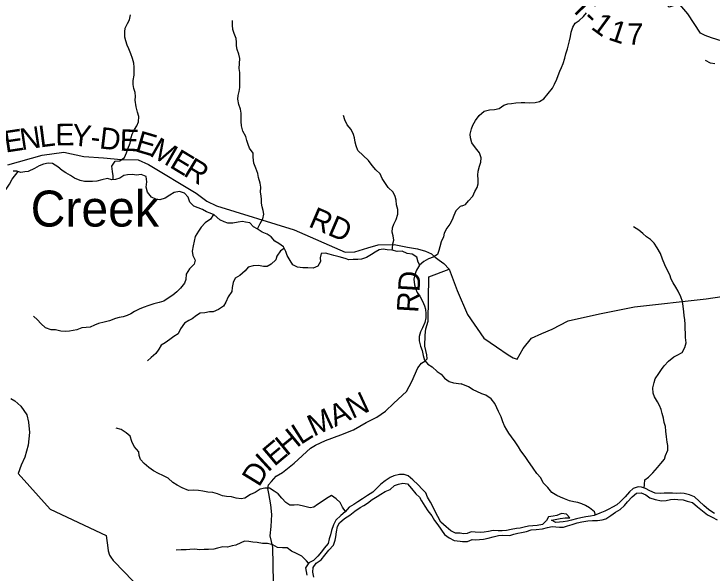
# Model space of a CAD drawing. Extents: x 1624196 to 2029251, y 146837 to 440034.
# Drawn here: x 1784289 to 1793997, y 308107 to 315889 of the extents above; entities that cross this region are included whole.
import ezdxf

# ---------------------------------------------------------------- set-up
doc = ezdxf.new("R2010")
doc.units = 0
for name, color, linetype in [('GM_X_County_Road', 7, 'Continuous'), ('GM_X_County_Road_Text', 7, 'Continuous'), ('GM_X_Minor_River', 7, 'Continuous'), ('GM_X_Minor_River_Text', 7, 'Continuous'), ('GM_X_Township_Road', 7, 'Continuous'), ('GM_X_Township_Road_Text', 7, 'Continuous')]:
    doc.layers.add(name, color=color, linetype=linetype)

msp = doc.modelspace()

# ---------------------------------------------------------------- linework, layer by layer
at = {"layer": 'GM_X_County_Road'}
msp.add_lwpolyline([(1784201.8, 313786.8), (1784682.2, 313921.9), (1784984.3, 313963.3), (1785260.1, 313904.5), (1785532.1, 313885.8), (1785780, 313863.1), (1786016, 313860.5), (1786159.9, 313794), (1786824.9, 313393.3), (1786970.6, 313284.7), (1787104.5, 313218.2), (1788187.7, 312884.7), (1788893, 312574.2), (1789029, 312579.9), (1789211.1, 312635.5), (1789355.2, 312673.3), (1789577.2, 312680.7), (1789763.1, 312642.2), (1789899.1, 312617.8), (1790013, 312587.4), (1790094.9, 312549.1), (1790148.8, 312504.9), (1790200.7, 312460.7), (1790266.6, 312416.4), (1790340.4, 312338), (1790453.4, 312037.6), (1790597.4, 311707.6), (1790821.8, 311376.4), (1790999.9, 311253.6), (1791163.9, 311142.8), (1791230.5, 311102.8), (1791289.1, 311085.9), (1791372.2, 311233.3), (1791487.4, 311377.1), (1791631.6, 311442.8), (1791771.7, 311500.5), (1791993.8, 311617.3), (1792433.3, 311714.1), (1792919, 311813.5), (1793915.3, 311923.9), (1794258.7, 311973.6)], dxfattribs=at)
at = {"layer": 'GM_X_Minor_River'}
for points in [[(1790523.1, 313217.7), (1790566.8, 313236.8), (1790609.3, 313288.7), (1790669.9, 313354.6), (1790700.4, 313416.6), (1790730.9, 313474.6), (1790745.3, 313524.7), (1790745.7, 313586.9), (1790738.1, 313647.2), (1790744.4, 313701.3), (1790760.9, 313769.5), (1790781.4, 313825.5), (1790785.8, 313887.7), (1790762.1, 313954.1), (1790706.4, 314024.7), (1790654.7, 314097.2), (1790639.1, 314163.6), (1790635.4, 314213.8), (1790651.9, 314289.9), (1790670.4, 314342), (1790706.9, 314408), (1790759.5, 314475.9), (1790826.2, 314535.7), (1790900.6, 314553.3), (1790970.8, 314556.9), (1791037.2, 314574.6), (1791103.7, 314620.4), (1791156, 314636.1), (1791210.2, 314641.8), (1791268.5, 314651.5), (1791342.8, 314657.1), (1791393, 314656.8), (1791457.2, 314652.3), (1791535.5, 314657.9), (1791597.8, 314671.6), (1791656.3, 314709.4), (1791719, 314783.2), (1791777.7, 314855.1), (1791804.1, 314909.2), (1791840.7, 314981.2), (1791855.1, 315031.3), (1791879.6, 315091.3), (1791904, 315143.4), (1791926.4, 315199.4), (1791951, 315275.5), (1791963.4, 315333.7), (1791986, 315401.8), (1792000.4, 315459.9), (1792012.8, 315514), (1792029.2, 315574.1), (1792037.7, 315634.3), (1792060.2, 315706.4), (1792094.7, 315760.4), (1792147.1, 315798.2), (1792207.7, 315852), (1792250.2, 315903.9)], [(1785667.9, 313581.5), (1785667.5, 313635.1), (1785657.9, 313697.3), (1785650.4, 313769.6), (1785694.9, 313837.5), (1785763, 313845), (1785827.4, 313892.8), (1785855.9, 313956.8), (1785874.3, 314010.8), (1785902.8, 314088.8), (1785919.4, 314167), (1785931.7, 314217), (1785966.2, 314281), (1785998.6, 314332.9), (1786021, 314388.9), (1786027.5, 314463.1), (1786007.8, 314521.4), (1785986.3, 314597.8), (1785974.9, 314688.1), (1785979.3, 314740.2), (1785973.6, 314794.4), (1785956, 314852.7), (1785946.3, 314908.9), (1785946.7, 314963), (1785961.2, 315035.2), (1785959.6, 315097.3), (1785960, 315147.5), (1785956.3, 315203.7), (1785936.7, 315268), (1785915.2, 315332.3), (1785885.6, 315402.7), (1785861.9, 315455), (1785844.3, 315513.3), (1785830.6, 315565.5), (1785833.1, 315639.7), (1785837.5, 315691.8), (1785869.9, 315753.8), (1785894.3, 315805.8), (1785910.8, 315875.9)], [(1787673.5, 312898.3), (1787713.3, 312972.1), (1787751.8, 313038), (1787762.2, 313102.1), (1787756.6, 313152.3), (1787740.9, 313204.5), (1787729.2, 313254.8), (1787731.6, 313304.9), (1787725.9, 313355.1), (1787716.2, 313407.3), (1787720.7, 313477.5), (1787713.1, 313533.6), (1787689.6, 313614), (1787681.9, 313668.2), (1787650.4, 313742.6), (1787626.8, 313813), (1787617.4, 313897.3), (1787613.7, 313949.5), (1787566.2, 314022), (1787544.5, 314072.3), (1787526.9, 314128.5), (1787513.2, 314182.8), (1787473.6, 314255.2), (1787452.1, 314331.6), (1787448.5, 314393.8), (1787446.9, 314446), (1787447.3, 314506.1), (1787437.7, 314562.3), (1787418.1, 314626.6), (1787402.6, 314703), (1787404.9, 314753.1), (1787419.3, 314809.1), (1787429.7, 314863.2), (1787430.7, 315019.7), (1787429.1, 315071.8), (1787421.4, 315128), (1787425.9, 315200.2), (1787432.4, 315268.4), (1787414.8, 315328.7), (1787393.2, 315395), (1787385.5, 315445.2), (1787381.8, 315495.3), (1787378.2, 315547.5), (1787352.6, 315617.9), (1787335, 315674.1), (1787329.4, 315732.3), (1787325.8, 315798.6)], [(1794035.9, 315192.8), (1793973.8, 315203.2), (1793905.8, 315241.7)], [(1789547.3, 312603.1), (1789551, 312623.3), (1789557.4, 312691.4), (1789571.8, 312741.5), (1789562.2, 312801.7), (1789550.5, 312851.9), (1789554.9, 312914.1), (1789571.3, 312964.1), (1789605.8, 313030.1), (1789628.3, 313102.1), (1789628.7, 313166.3), (1789607.1, 313230.6), (1789603.5, 313294.8), (1789591.9, 313347.1), (1789564.2, 313407.4), (1789494.6, 313472), (1789445, 313540.6), (1789407.3, 313597), (1789381.7, 313661.3), (1789320.1, 313717.9), (1789272.4, 313778.3), (1789220.8, 313850.9), (1789147.2, 313917.5), (1789071.6, 313990.2), (1789050, 314052.5), (1789036.3, 314104.8), (1789022.7, 314163), (1789011, 314213.2), (1788979.5, 314281.6), (1788923.8, 314344.2), (1788890.2, 314414.6), (1788870.6, 314474.9)], [(1783574, 313919.5), (1783553, 313893.4), (1783540.6, 313843.3), (1783528.1, 313771.2), (1783517.8, 313721.1), (1783519.4, 313671), (1783539, 313598.6), (1783574.6, 313538.2), (1783650.4, 313489.6), (1783714.3, 313471.1), (1783772.4, 313476.8), (1783850.4, 313466.2), (1783904.4, 313447.8), (1783964.3, 313435.4), (1784030.4, 313431), (1784122.5, 313436.4), (1784180.7, 313452.1), (1784229.2, 313520), (1784263.7, 313590), (1784345.8, 313695)], [(1789933, 312393), (1789912.1, 312434.4), (1789892.6, 312504.8), (1789826.8, 312545.3), (1789756.8, 312555.8), (1789686.9, 312586.3), (1789618.8, 312584.7), (1789546.8, 312603.2), (1789480.8, 312605.7), (1789422.8, 312614.1), (1789368.7, 312606.4), (1789314.4, 312574.7), (1789262.1, 312540.9), (1789193.8, 312501.2), (1789121.5, 312473.6), (1789069.4, 312471.9), (1789007.4, 312470.3), (1788947.3, 312466.7), (1788893.3, 312483.1), (1788813.4, 312507.7), (1788739.5, 312526.2), (1788673.5, 312546.7), (1788621.5, 312559.1), (1788561.5, 312555.4), (1788549, 312493.3), (1788550.7, 312441.2), (1788514.2, 312379.2), (1788450, 312349.6), (1788377.9, 312354), (1788305.8, 312354.5), (1788233.8, 312363), (1788166, 312395.5), (1788132.3, 312457.9), (1788086.7, 312526.4), (1788069.1, 312580.7), (1788035.5, 312647.1), (1787971.7, 312691.6), (1787917.9, 312724), (1787866.3, 312788.6), (1787812.4, 312823), (1787742.5, 312851.5), (1787670.8, 312900.1), (1787618.9, 312926.5), (1787571.2, 312981), (1787511.2, 312991.4), (1787466.8, 312999.8), (1787405.1, 312990.1), (1787330.9, 312978.5), (1787262.9, 312979), (1787210.9, 312997.4), (1787153, 313021.8), (1787075.4, 313090.5), (1787019.5, 313116.9), (1786967.6, 313135.3), (1786911.7, 313165.8), (1786851.8, 313190.2), (1786789.9, 313212.7), (1786736.3, 313269.2), (1786710.7, 313337.5), (1786661, 313396), (1786591.1, 313418.5), (1786518.9, 313403), (1786456.6, 313367.2), (1786390.2, 313325.6), (1786318, 313300), (1786262, 313310.3), (1786202.1, 313340.8), (1786146.5, 313409.4), (1786129, 313477.7), (1786135.5, 313551.8), (1786126, 313624.1), (1786060.1, 313652.6), (1785991.9, 313645), (1785938, 313655.4), (1785869.9, 313651.8), (1785815.7, 313642.1), (1785761.4, 313604.4), (1785703.2, 313586.7), (1785651.1, 313579), (1785591.2, 313597.5), (1785511, 313579.9), (1785440.8, 313562.3), (1785380.7, 313558.7), (1785324.6, 313557), (1785270.6, 313557.4), (1785210.6, 313571.8), (1785130.7, 313604.4), (1785074.9, 313640.9), (1785011.1, 313677.4), (1784957.2, 313707.8), (1784897.5, 313762.4), (1784825.8, 313805), (1784763.7, 313811.4), (1784701.6, 313795.7), (1784641.4, 313774), (1784575, 313736.4), (1784488.7, 313694.8), (1784438.6, 313689.1), (1784382.5, 313683.5), (1784330.5, 313699.8), (1784278.5, 313702.2)], [(1790523.1, 313217.7), (1790493.9, 313210.9), (1790435.5, 313149.1), (1790405, 313085.1), (1790384.5, 313021.1), (1790350.1, 312961.1), (1790309.7, 312909.2), (1790273.2, 312837.2), (1790260.9, 312787.2), (1790230.4, 312719.2), (1790209.9, 312649.1), (1790197.5, 312595), (1790179.1, 312543), (1790120.8, 312501.3), (1790054.6, 312479.6), (1789990.3, 312444), (1789929.8, 312390.2), (1789887.3, 312324.3), (1789862.9, 312260.2), (1789848.5, 312198.2), (1789857.9, 312119.9), (1789873.6, 312067.6), (1789897.3, 312011.3), (1789931, 311961), (1789970.5, 311890.5), (1790000.2, 311828.1), (1790009.8, 311777.9), (1790017.4, 311715.7), (1790017, 311659.6), (1790002.6, 311595.5), (1789968.1, 311521.5), (1789941.7, 311465.5), (1789923.2, 311401.4), (1789924.8, 311337.2), (1789942.3, 311266.9), (1789967.9, 311202.6), (1789979.5, 311136.3), (1789999.1, 311072), (1790042.8, 311015.6), (1790104.6, 310975.1), (1790176.2, 310912.4), (1790228, 310874), (1790275.7, 310819.5), (1790339.5, 310773), (1790403.4, 310756.5), (1790507.5, 310741.7)], [(1787063.5, 313096.1), (1787023, 313032.7), (1786948.6, 312983), (1786894.1, 312923.2), (1786855.7, 312865.3), (1786807.1, 312791.4), (1786794.7, 312725.3), (1786780.2, 312661.2), (1786767.7, 312587), (1786777.3, 312528.8), (1786810.9, 312460.4), (1786794.5, 312404.3), (1786728, 312340.6), (1786685.5, 312268.7), (1786679, 312192.5), (1786660.6, 312142.5), (1786604.1, 312070.6), (1786551.7, 312022.8), (1786499.3, 311977), (1786447.1, 311941.3), (1786374.6, 311889.6), (1786308.4, 311872), (1786232.2, 311854.4), (1786166, 311828.8), (1786087.7, 311803.2), (1786031.5, 311779.5), (1785967.2, 311747.8), (1785915, 311716), (1785862.8, 311692.3), (1785806.6, 311672.6), (1785752.4, 311662.9), (1785700.3, 311649.2), (1785616, 311617.7), (1785543.8, 311600.1), (1785465.6, 311578.5), (1785409.4, 311558.8), (1785349.1, 311529.1), (1785295, 311523.5), (1785234.9, 311517.8), (1785162.7, 311494.2), (1785112.5, 311482.5), (1785062.4, 311474.8), (1785004.3, 311467.2), (1784942.3, 311473.6), (1784868.3, 311492.1), (1784804.3, 311494.5), (1784728.4, 311521.1), (1784662.7, 311579.7), (1784617, 311632.1), (1784559.3, 311682.6)], [(1793054.3, 309289.7), (1793058.3, 309338.5), (1793060.7, 309402.7), (1793113.1, 309440.5), (1793171.7, 309500.3), (1793236.4, 309576.2), (1793283, 309630.1), (1793333.5, 309690), (1793352, 309744.1), (1793380.5, 309816.2), (1793383, 309880.4), (1793371.2, 309930.6), (1793363.7, 310002.9), (1793356.2, 310081.2), (1793348.6, 310145.5), (1793332.9, 310203.8), (1793323.2, 310264.1), (1793303.6, 310328.4), (1793289.9, 310384.7), (1793268.2, 310439), (1793238.4, 310491.4), (1793198.7, 310561.8), (1793177, 310612.1), (1793173.5, 310686.4), (1793190, 310758.6), (1793204.4, 310808.6), (1793257.1, 310884.6), (1793293.5, 310940.6), (1793332, 310992.5), (1793390.6, 311054.4), (1793463.3, 311118.2), (1793513.6, 311140), (1793580.1, 311175.7), (1793618.7, 311247.7), (1793637.2, 311311.8), (1793627.6, 311384.1), (1793626, 311448.3), (1793624.4, 311500.5), (1793624.9, 311572.8), (1793619.2, 311633), (1793611.6, 311693.3), (1793605.9, 311743.5), (1793596.4, 311823.8), (1793586.8, 311886.1), (1793563.1, 311952.5), (1793525.5, 312028.9), (1793493.7, 312085.3), (1793454, 312145.8), (1793430.2, 312198.1), (1793410.5, 312256.4), (1793372.9, 312326.9), (1793341.2, 312397.3), (1793307.6, 312477.8), (1793280, 312556.2), (1793234.4, 312634.8), (1793190.6, 312699.2), (1793138.8, 312749.7), (1793086.8, 312786.2), (1793033, 312834.7), (1792979, 312877.1), (1792905.1, 312925.7)], [(1788048, 312622.3), (1787997.1, 312591.2), (1787946.5, 312517.3), (1787930.2, 312465.2), (1787867.7, 312407.5), (1787809.4, 312373.8), (1787757.4, 312372.1), (1787687.4, 312386.6), (1787615.3, 312385), (1787545.1, 312365.4), (1787502.7, 312313.5), (1787430.2, 312247.8), (1787365.8, 312210.1), (1787335.4, 312150.2), (1787324.9, 312082), (1787318.6, 312027.9), (1787266, 311952), (1787235.5, 311876), (1787201.1, 311822.1), (1787134.7, 311776.4), (1787058.4, 311744.8), (1787006.3, 311743.1), (1786944.2, 311729.5), (1786880.1, 311721.9), (1786827.8, 311690.1), (1786769.4, 311646.4), (1786719.2, 311622.6), (1786662.9, 311582.9), (1786604.3, 311507), (1786571.8, 311435), (1786511.5, 311399.3), (1786457.2, 311359.6), (1786390.8, 311311.8), (1786336.5, 311278.1), (1786302.1, 311222.2), (1786263.6, 311162.2), (1786199.2, 311108.5), (1786146.9, 311062.7)], [(1792378.4, 308915), (1792361.3, 308961.3), (1792293.4, 309015.9), (1792239.4, 309048.4), (1792187.4, 309070.8), (1792131.3, 309087.1), (1792073.2, 309097.5), (1792015.1, 309114), (1791943, 309140.5), (1791888.9, 309162.9), (1791838.9, 309185.2), (1791771, 309229.8), (1791711.2, 309296.4), (1791647.4, 309365), (1791613.7, 309433.5), (1791559.9, 309494), (1791508.2, 309568.5), (1791436.7, 309673.3), (1791396.9, 309729.8), (1791337.2, 309808.4), (1791307.4, 309862.8), (1791257.7, 309931.3), (1791206, 310001.8), (1791172.2, 310052.2), (1791142.4, 310102.6), (1791110.6, 310156.9), (1791086.9, 310213.3), (1791065.3, 310283.6), (1791029.6, 310354.1), (1791003.9, 310408.5), (1790976.2, 310464.8), (1790926.4, 310533.3), (1790850.5, 310582), (1790796.4, 310600.3), (1790724.4, 310634.9), (1790674.3, 310657.3), (1790608.4, 310699.8), (1790507.5, 310741.7)], [(1788898.6, 308963.9), (1788858.1, 309022.8), (1788826.7, 309089.2), (1788769.1, 309141.7), (1788705.5, 309184.3), (1788633.3, 309146.9), (1788562.9, 309095.4), (1788510.6, 309059.8), (1788460.3, 309024.1), (1788408.3, 309014.5), (1788332.4, 309031.2), (1788236.7, 309058), (1788184.7, 309052.4), (1788124.7, 309050.9), (1788071, 309089.4), (1788015.6, 309150), (1787964.1, 309210.5), (1787908.5, 309249), (1787842.8, 309287.6), (1787778.8, 309286.2), (1787710.8, 309276.7), (1787644.4, 309229.2), (1787578.2, 309199.7), (1787501.8, 309150.2), (1787447.8, 309138.7), (1787377.9, 309149.3), (1787316, 309165.8), (1787244.1, 309172.4), (1787190.2, 309180.9), (1787120.5, 309211.5), (1787052.7, 309230.1), (1786984.8, 309232.7), (1786914.9, 309247.3), (1786853, 309255.8), (1786785.1, 309258.4), (1786715.1, 309256.9), (1786629.4, 309293.7), (1786559.8, 309328.3), (1786496.1, 309368.9), (1786432.7, 309429.6), (1786359, 309466.2), (1786301.3, 309490.8), (1786227.6, 309529.4), (1786166, 309576), (1786098.5, 309630.6), (1786049, 309689.2), (1786031.5, 309743.4), (1786023.9, 309793.5), (1785962.6, 309870.2), (1785929.2, 309938.6), (1785903.8, 310010.9), (1785850.2, 310059.4), (1785778.7, 310106.1), (1785710.9, 310124.7)], [(1790494.5, 308661.5), (1790430.3, 308661.2), (1790366.6, 308693.8), (1790299.1, 308750.4), (1790225.7, 308817.1), (1790184.4, 308895.6), (1790143.1, 308972.1), (1790107.7, 309040.5), (1790080.1, 309092.8), (1790040.7, 309161.2), (1790017.2, 309221.5), (1789967.7, 309276), (1789910.2, 309332.6), (1789836.8, 309403.3), (1789769.4, 309462), (1789717.5, 309476.4), (1789651.6, 309477), (1789573.4, 309459.6), (1789521.3, 309438), (1789450.9, 309390.5), (1789392.6, 309344.9), (1789338.2, 309293.3), (1789281.7, 309233.6), (1789207.3, 309188.2), (1789136.9, 309138.7), (1789070.6, 309097.2), (1789016.4, 309061.6), (1788952.1, 309022), (1788893.5, 308958.4), (1788835.1, 308906.8), (1788764.6, 308843.3), (1788734.1, 308779.4), (1788703.5, 308699.5), (1788691, 308639.6), (1788674.5, 308585.6), (1788658, 308519.6), (1788603.4, 308454), (1788565, 308402.2), (1788514.5, 308342.5), (1788456.1, 308280.9), (1788387.8, 308249.4), (1788345.3, 308179.7), (1788350.8, 308127.5), (1788360.4, 308075.4)], [(1788459.2, 308051.4), (1788445.7, 308119.6), (1788448.1, 308183.8), (1788492.6, 308243.7), (1788560.9, 308291.4), (1788613.4, 308357.2), (1788666, 308427.1), (1788730.5, 308494.9), (1788755, 308562.9), (1788765.3, 308613), (1788773.8, 308679.1), (1788790.3, 308753.2), (1788816.7, 308805.2), (1788885.1, 308866.9), (1788959.5, 308910.6), (1789030, 308970.3), (1789102.4, 309018), (1789154.6, 309045.7), (1789204.9, 309077.5), (1789271.3, 309129.2), (1789339.7, 309172.9), (1789390, 309204.6), (1789452.3, 309240.3), (1789518.5, 309272), (1789583, 309325.8), (1789635.1, 309343.5), (1789695.3, 309359.1), (1789763.3, 309346.6), (1789818.9, 309284.1), (1789876.5, 309211.5), (1789930.2, 309161), (1789955.9, 309110.8), (1790003.5, 309038.2), (1790043.1, 308973.8), (1790098.7, 308901.2), (1790138.3, 308838.8), (1790182, 308778.4), (1790277.2, 308645.4), (1790340.9, 308596.8), (1790408.7, 308560.3), (1790493.8, 308549.1)], [(1794031.1, 308935.3), (1793953.2, 308985.9), (1793883.3, 309046.5), (1793819.5, 309109.1), (1793751.6, 309165.7), (1793683.6, 309196.2), (1793611.4, 309214.7), (1793553.2, 309219.1), (1793503, 309215.4), (1793448.9, 309217.7), (1793390.7, 309220.1), (1793330.5, 309220.5), (1793280.2, 309214.7), (1793208, 309217.2), (1793134, 309253.7), (1793069.9, 309284.2), (1793017.9, 309302.6), (1792967.7, 309308.9), (1792899.3, 309283.2), (1792848.9, 309237.4), (1792788.2, 309167.5), (1792721.5, 309099.7), (1792671, 309055.8), (1792614.6, 309022), (1792562.3, 308996.3), (1792503.9, 308968.5), (1792437.4, 308938.8), (1792358.9, 308907.2), (1792308.7, 308897.4), (1792240.4, 308887.8), (1792172.1, 308876.2), (1792109.8, 308860.5), (1792043.4, 308844.9), (1791987.1, 308831.1), (1791926.8, 308821.5), (1791874.6, 308813.8), (1791824.4, 308810), (1791762.4, 308842.5), (1791814.6, 308852.2), (1791885, 308865.9), (1791953.3, 308877.5), (1792021.5, 308877.1), (1791973.7, 308927.5), (1791903.5, 308936), (1791839.1, 308906.3), (1791788.9, 308900.6), (1791720.6, 308888.9), (1791694.1, 308838.9), (1791637.6, 308783.1), (1791565.2, 308769.5), (1791503, 308765.8), (1791446.7, 308758.1), (1791382.4, 308744.5), (1791330.1, 308732.7), (1791277.9, 308725), (1791201.6, 308713.4), (1791137.2, 308699.8), (1791079, 308694.1), (1791022.8, 308694.4), (1790952.6, 308700.9), (1790890.3, 308687.2), (1790828, 308675.5), (1790773.8, 308671.8), (1790701.5, 308674.3), (1790645.3, 308678.6), (1790591, 308658.9), (1790540.8, 308655.2), (1790494.5, 308661.5)], [(1790493.8, 308549.1), (1790526, 308546.9), (1790594.3, 308548.5), (1790662.7, 308574.2), (1790712.9, 308569.9), (1790765.1, 308575.6), (1790817.3, 308579.3), (1790883.6, 308592.9), (1790954, 308610.6), (1791028.4, 308628.2), (1791086.6, 308635.9), (1791187, 308631.2), (1791241.3, 308647), (1791297.6, 308660.7), (1791347.8, 308670.4), (1791416.1, 308686.1), (1791480.5, 308707.8), (1791548.8, 308715.4), (1791641.2, 308724.8), (1791709.5, 308740.5), (1791771.9, 308754.2), (1791826, 308751.8), (1791876.2, 308743.5), (1791932.4, 308747.2), (1791984.7, 308764.9), (1792053.1, 308784.6), (1792119.4, 308806.3), (1792187.8, 308821.9), (1792268.2, 308835.5), (1792336.4, 308837.1), (1792402.6, 308836.7), (1792468.9, 308846.3), (1792519.2, 308862.1), (1792587.8, 308905.8), (1792656.3, 308953.6), (1792718.8, 308991.3), (1792779.3, 309045.1), (1792819.8, 309097.1), (1792884.5, 309166.9), (1792945.1, 309218.7), (1793009.3, 309224.4), (1793077.4, 309195.9), (1793131.3, 309155.4), (1793205.4, 309128.9), (1793295.6, 309112.3), (1793359.9, 309115.9), (1793420.2, 309129.6), (1793470.4, 309135.3), (1793522.6, 309133), (1793594.8, 309126.5), (1793650.9, 309108.1), (1793725, 309087.6), (1793796.9, 309027), (1793862.7, 308972.4), (1793932.6, 308915.8), (1793996.7, 308885.3), (1794066.7, 308846.8)], [(1788385.2, 308245), (1788356.1, 308277.7), (1788294.6, 308342.3), (1788219, 308377), (1788149.3, 308411.7), (1788087.7, 308456.2), (1788021.8, 308458.8), (1787951.8, 308463.4), (1787890.2, 308498), (1787816.4, 308518.6), (1787746.4, 308517.2), (1787672.5, 308531.8), (1787612.6, 308536.3), (1787554.7, 308544.8), (1787494.8, 308549.3), (1787442.6, 308525.7), (1787374.4, 308496.2), (1787324.3, 308484.6), (1787260.2, 308469.1), (1787194.3, 308473.7), (1787118.1, 308454.3), (1787068.1, 308440.7), (1786994, 308435.3), (1786934.1, 308435.8), (1786870.1, 308428.3), (1786806.2, 308440.8), (1786734.2, 308433.4), (1786682.2, 308431.8), (1786612.2, 308428.4), (1786544.2, 308425)]]:
    msp.add_lwpolyline(points, dxfattribs=at)
at = {"layer": 'GM_X_Township_Road'}
for points in [[(1794677, 315583.1), (1794401.1, 315536.6), (1794135.9, 315509.8), (1793988.6, 315554.5), (1793900.2, 315588.2), (1793835.2, 315621.3), (1793659.6, 315888.6), (1793521.3, 316052), (1793473.2, 316008.6), (1793469.5, 316005.2), (1793401.3, 315984.5), (1793358.1, 316022.2)], [(1787908.7, 307489.8), (1787889, 308466.3), (1787853.4, 308626.8), (1787863.7, 308755.1), (1787874.1, 308923.5), (1787862.5, 309057.9), (1787832.8, 309216.3), (1787821, 309284.6), (1787829, 309336.2), (1787869.3, 309382.7), (1787937.4, 309454.7), (1788021.6, 309504.6), (1788187.9, 309638.5), (1788414.4, 309846.5), (1788481.7, 309888.5), (1788620.6, 309954.2), (1788832.8, 310029.9), (1789013, 310099.7), (1789185.3, 310203.5), (1789335.4, 310275.3), (1789455.6, 310359.2), (1789573.9, 310471.2), (1789748.3, 310633.2), (1789822.6, 310771.4), (1789907.1, 310961.6), (1789955.2, 311029.7), (1790001.3, 311057.6), (1790035.4, 311089.6), (1790031.5, 311143.8), (1790001.8, 311266.1), (1790006.2, 311418.5), (1790016.4, 311504.7), (1790050.7, 311612.9), (1790058.1, 312228.4), (1790340.4, 312338)], [(1784244, 310538.5), (1784299.9, 310506.3), (1784385.7, 310431.9), (1784469.4, 310309.4), (1784493.2, 310205.1), (1784502.8, 310062.7), (1784488.4, 309886.3), (1784442, 309722), (1784387.7, 309609.8), (1784347.5, 309491.6), (1784792.3, 308997.3), (1785569.4, 308628.5), (1785593, 308457.9), (1785600.7, 308418.1), (1785619.5, 308355.3), (1785637.4, 308327.2)], [(1785637.4, 308327.2), (1785666.6, 308281.3), (1785681.2, 308266.2), (1786069.6, 307865.3)]]:
    msp.add_lwpolyline(points, dxfattribs=at)

# ---------------------------------------------------------------- texts
at = {"layer": 'GM_X_County_Road_Text'}
for s, rotation, p in [('E', 0.92999, (1784866.7, 314058.4)), ('Y', 353.9418, (1785081.4, 314062.5)), ('E', 8.49982, (1784171.6, 313958.3)), ('N', 8.50083, (1784393.5, 313991.5)), ('L', 7.35306, (1784653, 314030.3)), ('D', 353.26495, (1785467.5, 314018.8)), ('E', 357.91809, (1785755.8, 313985.8)), ('E', 343.45592, (1785960.3, 313980.9)), ('-', 352.72104, (1785342.3, 314034.8)), ('M', 330.14412, (1786158.5, 313924.3)), ('E', 328.88778, (1786439.4, 313763.1)), ('R', 328.87961, (1786631.5, 313647.1)), ('RD', 336.73833, (1788371.1, 312934.5))]:
    msp.add_text(s, height=300, rotation=rotation, dxfattribs=at).set_placement(p)
at = {"layer": 'GM_X_Minor_River_Text'}
msp.add_text('Creek', height=499.99, rotation=359.99868, dxfattribs=at).set_placement((1784521.5, 312930))
at = {"layer": 'GM_X_Township_Road_Text'}
for s, rotation, p in [('T', 314.51513, (1792013.9, 315969.9)), ('-', 316.33506, (1792178.6, 315802.6)), ('1', 323.73841, (1792300.1, 315690.4)), ('1', 341.75652, (1792540.2, 315534.1)), ('7', 359.92137, (1792817.6, 315459.9)), ('RD', 86.54672, (1789911, 311725.4)), ('N', 24.87188, (1788995.3, 310248.4)), ('A', 24.393, (1788752.4, 310138.2)), ('M', 24.57669, (1788456.5, 310002.9)), ('L', 32.4633, (1788276.7, 309887.6)), ('H', 39.34989, (1788080.3, 309725.8)), ('E', 39.88074, (1787908.7, 309582.4)), ('I', 42.60923, (1787820.9, 309501.5)), ('D', 58.45024, (1787696.6, 309293.4))]:
    msp.add_text(s, height=300, rotation=rotation, dxfattribs=at).set_placement(p)

doc.saveas('drawing.dxf')
